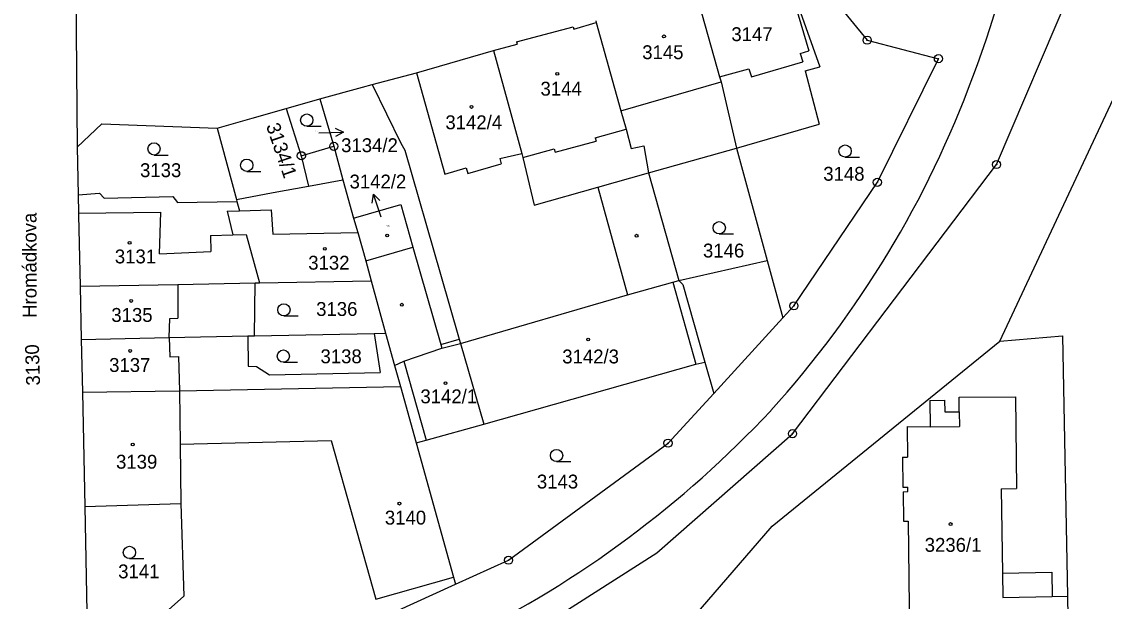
# Model space of a CAD drawing. Extents: x -735092 to -733385, y -1122435 to -1118992.
# Drawn here: x -734578.5 to -734445.9, y -1120208.2 to -1120137.2 of the extents above; entities that cross this region are included whole.
import ezdxf

# ---------------------------------------------------------------- set-up
doc = ezdxf.new("R2010")
doc.units = 0
for name, color, linetype in [('Vrstva 1', 7, 'Continuous'), ('Vrstva 10', 7, 'Continuous'), ('Vrstva 15', 7, 'Continuous'), ('Vrstva 16', 7, 'Continuous'), ('Vrstva 18', 7, 'Continuous'), ('Vrstva 19', 7, 'Continuous'), ('Vrstva 25', 7, 'Continuous'), ('Vrstva 4', 7, 'Continuous')]:
    doc.layers.add(name, color=color, linetype=linetype)

msp = doc.modelspace()

# ---------------------------------------------------------------- linework, layer by layer
at = {"layer": 'Vrstva 1'}
for points in [[(-734485.02, -1120130.59), (-734480.72, -1120142.71)], [(-734481.07, -1120131.93), (-734474.93, -1120139.44)], [(-734459.08, -1120154.68), (-734449.99, -1120133.29)], [(-734571.92, -1120133.6), (-734571.73, -1120152.55)], [(-734495.9, -1120133.73), (-734493.01, -1120143.93)], [(-734458.68, -1120176.34), (-734439.36, -1120135.08)], [(-734510.9, -1120138.08), (-734508.13, -1120137.27)], [(-734508.19, -1120137.06), (-734508.13, -1120137.27)], [(-734508.13, -1120137.27), (-734505.11, -1120148.08)], [(-734517.91, -1120139.64), (-734510.98, -1120137.79)], [(-734510.98, -1120137.79), (-734510.9, -1120138.08)], [(-734520.74, -1120140.71), (-734517.83, -1120139.94)], [(-734517.91, -1120139.64), (-734517.83, -1120139.94)], [(-734474.93, -1120139.44), (-734466.2, -1120141.71)], [(-734530.15, -1120143.44), (-734520.74, -1120140.71)], [(-734520.74, -1120140.71), (-734517.27, -1120153.31)], [(-734473.68, -1120156.85), (-734466.2, -1120141.71)], [(-734535.59, -1120144.87), (-734530.15, -1120143.44)], [(-734530.15, -1120143.44), (-734526.69, -1120155.84)], [(-734493.01, -1120143.93), (-734492.84, -1120144.55)], [(-734482.54, -1120143.18), (-734480.72, -1120142.71)], [(-734482.54, -1120143.18), (-734480.8, -1120149.72)], [(-734542.02, -1120146.64), (-734536.78, -1120145.2)], [(-734536.78, -1120145.2), (-734535.59, -1120144.87)], [(-734535.59, -1120144.87), (-734532.1, -1120152.04)], [(-734492.84, -1120144.55), (-734490.95, -1120152.67)], [(-734550.28, -1120148.99), (-734546.13, -1120147.81)], [(-734546.13, -1120147.81), (-734542.02, -1120146.64)], [(-734546.13, -1120147.81), (-734544.28, -1120153.6)], [(-734542.02, -1120146.64), (-734540.3, -1120152.44)], [(-734554.58, -1120150.21), (-734550.28, -1120148.99)], [(-734505.11, -1120148.08), (-734504.48, -1120150.35)], [(-734571.73, -1120152.55), (-734568.72, -1120149.67)], [(-734568.72, -1120149.67), (-734554.58, -1120150.21)], [(-734554.58, -1120150.21), (-734552.24, -1120158.95)], [(-734504.48, -1120150.35), (-734503.84, -1120152.71)], [(-734490.95, -1120152.67), (-734480.8, -1120149.72)], [(-734571.73, -1120152.55), (-734571.62, -1120158.37)], [(-734544.28, -1120153.6), (-734540.3, -1120152.44)], [(-734540.3, -1120152.44), (-734539.2, -1120156.57)], [(-734532.1, -1120152.04), (-734531.6, -1120152.91)], [(-734531.6, -1120152.91), (-734527.22, -1120168.12)], [(-734503.84, -1120152.71), (-734502.31, -1120152.4)], [(-734502.31, -1120152.4), (-734501.73, -1120155.71)], [(-734501.73, -1120155.71), (-734490.95, -1120152.67)], [(-734490.95, -1120152.67), (-734487.19, -1120166.43)], [(-734519.95, -1120153.93), (-734517.27, -1120153.31)], [(-734519.95, -1120153.93), (-734519.79, -1120154.61)], [(-734517.27, -1120153.31), (-734517.13, -1120153.82)], [(-734517.13, -1120153.82), (-734515.75, -1120159.64)], [(-734526.69, -1120155.84), (-734524.07, -1120155.1)], [(-734524.07, -1120155.1), (-734523.89, -1120155.76)], [(-734523.89, -1120155.76), (-734519.79, -1120154.61)], [(-734507.95, -1120157.45), (-734501.73, -1120155.71)], [(-734501.73, -1120155.71), (-734498, -1120168.89)], [(-734484.08, -1120187.66), (-734459.08, -1120154.68)], [(-734543.39, -1120157.33), (-734539.2, -1120156.57)], [(-734539.2, -1120156.57), (-734537.88, -1120161.23)], [(-734483.91, -1120171.99), (-734473.68, -1120156.85)], [(-734571.62, -1120158.37), (-734568.99, -1120158.19)], [(-734571.62, -1120158.37), (-734571.57, -1120160.65)], [(-734568.99, -1120158.19), (-734568.44, -1120158.81)], [(-734552.24, -1120158.95), (-734547.72, -1120158.12)], [(-734547.72, -1120158.12), (-734543.39, -1120157.33)], [(-734515.75, -1120159.64), (-734507.95, -1120157.45)], [(-734568.44, -1120158.81), (-734560.03, -1120158.61)], [(-734560.03, -1120158.61), (-734559.45, -1120159.32)], [(-734559.45, -1120159.32), (-734552.16, -1120159.22)], [(-734552.24, -1120158.95), (-734552.16, -1120159.22)], [(-734552.16, -1120159.22), (-734551.86, -1120160.35)], [(-734537.88, -1120161.23), (-734532.1, -1120159.57)], [(-734532.1, -1120159.57), (-734530.6, -1120164.82)], [(-734571.57, -1120160.65), (-734571.57, -1120160.87)], [(-734571.57, -1120160.87), (-734571.38, -1120169.6)], [(-734553.37, -1120160.4), (-734551.86, -1120160.35)], [(-734553.37, -1120160.4), (-734552.67, -1120163.31)], [(-734537.88, -1120161.23), (-734537.37, -1120163.02)], [(-734552.67, -1120163.31), (-734551.02, -1120163.27)], [(-734551.02, -1120163.27), (-734549.41, -1120169.18)], [(-734537.37, -1120163.02), (-734536.38, -1120166.48)], [(-734536.38, -1120166.48), (-734530.6, -1120164.82)], [(-734536.38, -1120166.48), (-734535.73, -1120168.92)], [(-734487.19, -1120166.43), (-734485.26, -1120173.47)], [(-734549.41, -1120169.18), (-734535.73, -1120168.92)], [(-734535.73, -1120168.92), (-734533.96, -1120175.34)], [(-734527.22, -1120168.12), (-734524.92, -1120176.06)], [(-734498, -1120168.89), (-734497.52, -1120169.38)], [(-734571.38, -1120169.6), (-734559.42, -1120169.37)], [(-734571.38, -1120169.6), (-734571.25, -1120176.11)], [(-734559.42, -1120169.37), (-734549.95, -1120169.19)], [(-734550.01, -1120175.67), (-734549.95, -1120169.19)], [(-734549.95, -1120169.19), (-734549.41, -1120169.18)], [(-734497.52, -1120169.38), (-734494.83, -1120178.89)], [(-734485.26, -1120173.47), (-734483.91, -1120171.99)], [(-734493.74, -1120182.73), (-734485.26, -1120173.47)], [(-734560.46, -1120175.89), (-734550.84, -1120175.69)], [(-734550.84, -1120175.69), (-734550.01, -1120175.67)], [(-734550.84, -1120175.69), (-734550.78, -1120179.38)], [(-734550.01, -1120175.67), (-734535.36, -1120175.37)], [(-734535.36, -1120175.37), (-734533.96, -1120175.34)], [(-734535.36, -1120175.37), (-734534.6, -1120180.18)], [(-734533.96, -1120175.34), (-734532.86, -1120179.29)], [(-734458.68, -1120176.34), (-734451.01, -1120175.68)], [(-734451.01, -1120175.68), (-734450.37, -1120207.58)], [(-734571.25, -1120176.11), (-734560.46, -1120175.89)], [(-734571.25, -1120176.11), (-734571.11, -1120182.59)], [(-734524.92, -1120176.06), (-734524.76, -1120176.61)], [(-734524.76, -1120176.61), (-734521.91, -1120186.49)], [(-734486.59, -1120198.98), (-734458.68, -1120176.34)], [(-734550.78, -1120179.38), (-734549.77, -1120179.41)], [(-734549.77, -1120179.41), (-734548.18, -1120180.43)], [(-734532.86, -1120179.29), (-734532.14, -1120181.86)], [(-734521.91, -1120186.49), (-734495.93, -1120179.13)], [(-734495.93, -1120179.13), (-734494.83, -1120178.89)], [(-734494.83, -1120178.89), (-734493.74, -1120182.73)], [(-734548.18, -1120180.43), (-734534.6, -1120180.18)], [(-734571.11, -1120182.59), (-734559.21, -1120182.39)], [(-734559.21, -1120182.39), (-734532.14, -1120181.86)], [(-734559.21, -1120182.39), (-734559.13, -1120188.96)], [(-734532.14, -1120181.86), (-734530.2, -1120188.8)], [(-734571.11, -1120182.59), (-734570.82, -1120196.6)], [(-734499.33, -1120188.83), (-734493.74, -1120182.73)], [(-734528.96, -1120188.45), (-734521.91, -1120186.49)], [(-734500.69, -1120202.26), (-734484.08, -1120187.66)], [(-734559.13, -1120188.96), (-734540.6, -1120188.51)], [(-734540.6, -1120188.51), (-734535.15, -1120207.96)], [(-734530.2, -1120188.8), (-734528.96, -1120188.45)], [(-734530.2, -1120188.8), (-734525.61, -1120205.26)], [(-734518.89, -1120203.17), (-734499.33, -1120188.83)], [(-734570.82, -1120196.6), (-734559.05, -1120196.21)], [(-734570.82, -1120196.6), (-734570.46, -1120213.84)], [(-734559.05, -1120196.21), (-734558.68, -1120207.57)], [(-734496.12, -1120210.08), (-734486.59, -1120198.98)], [(-734522.92, -1120216.44), (-734500.69, -1120202.26)], [(-734525.37, -1120206.12), (-734518.89, -1120203.17)], [(-734542.11, -1120213.74), (-734525.37, -1120206.12)], [(-734535.15, -1120207.96), (-734525.61, -1120205.26)], [(-734525.61, -1120205.26), (-734525.37, -1120206.12)], [(-734563.13, -1120211.53), (-734558.68, -1120207.57)], [(-734450.37, -1120207.58), (-734450.23, -1120217.95)]]:
    msp.add_lwpolyline(points, dxfattribs=at)
at = {"layer": 'Vrstva 10'}
for centre, radius, start, end in [((-734578.703, -1120099.579), 124.871, 339.20343, 2.69696), ((-734579.94, -1120100.442), 125.727, 317.83952, 339.77127), ((-734582.246, -1120095.461), 130.798, 296.31569, 316.89139)]:
    msp.add_arc(centre, radius, start, end, dxfattribs=at)
at = {"layer": 'Vrstva 25'}
for points in [[(-734543.61, -1120149.98), (-734541.86, -1120149.98)], [(-734540.135, -1120150.235), (-734539.122, -1120150.707), (-734540.107, -1120151.233)], [(-734542.12, -1120150.79), (-734539.122, -1120150.707)], [(-734562.33, -1120153.51), (-734560.58, -1120153.51)], [(-734477.64, -1120153.77), (-734475.89, -1120153.77)], [(-734550.97, -1120155.52), (-734549.22, -1120155.52)], [(-734535.606, -1120159.395), (-734535.442, -1120158.289), (-734534.656, -1120159.084)], [(-734534.51, -1120161.14), (-734535.442, -1120158.289)], [(-734493.06, -1120163.17), (-734491.31, -1120163.17)], [(-734546.41, -1120173.23), (-734544.66, -1120173.23)], [(-734546.48, -1120178.9), (-734544.73, -1120178.9)], [(-734512.99, -1120191.08), (-734511.24, -1120191.08)], [(-734565.34, -1120202.96), (-734563.59, -1120202.96)]]:
    msp.add_lwpolyline(points, dxfattribs=at)
for centre, radius in [((-734499.83, -1120138.97), 0.175), ((-734474.93, -1120139.44), 0.5), ((-734474.93, -1120139.44), 0.032), ((-734466.2, -1120141.71), 0.5), ((-734466.2, -1120141.71), 0.032), ((-734512.91, -1120143.56), 0.175), ((-734523.42, -1120147.62), 0.175), ((-734543.61, -1120149.23), 0.75), ((-734562.33, -1120152.76), 0.75), ((-734544.28, -1120153.6), 0.5), ((-734540.3, -1120152.44), 0.5), ((-734540.3, -1120152.44), 0.032), ((-734477.64, -1120153.02), 0.75), ((-734550.97, -1120154.77), 0.75), ((-734544.28, -1120153.6), 0.032), ((-734459.08, -1120154.68), 0.5), ((-734459.08, -1120154.68), 0.032), ((-734473.68, -1120156.85), 0.5), ((-734473.68, -1120156.85), 0.032), ((-734493.06, -1120162.42), 0.75), ((-734533.75, -1120163.37), 0.175), ((-734503.19, -1120163.4), 0.175), ((-734565.32, -1120164.28), 0.175), ((-734541.4, -1120165.01), 0.175), ((-734565.13, -1120171.39), 0.175), ((-734546.41, -1120172.48), 0.75), ((-734531.95, -1120171.86), 0.175), ((-734483.91, -1120171.99), 0.5), ((-734483.91, -1120171.99), 0.032), ((-734509.12, -1120176.12), 0.175), ((-734565.26, -1120177.52), 0.175), ((-734546.48, -1120178.15), 0.75), ((-734526.6, -1120181.47), 0.175), ((-734484.08, -1120187.66), 0.5), ((-734484.08, -1120187.66), 0.032), ((-734564.94, -1120188.98), 0.175), ((-734499.33, -1120188.83), 0.5), ((-734499.33, -1120188.83), 0.032), ((-734512.99, -1120190.33), 0.75), ((-734532.26, -1120196.23), 0.175), ((-734464.7, -1120198.74), 0.175), ((-734565.34, -1120202.21), 0.75), ((-734518.89, -1120203.17), 0.5), ((-734518.89, -1120203.17), 0.032)]:
    msp.add_circle(centre, radius, dxfattribs=at)
at = {"layer": 'Vrstva 4'}
for points in [[(-734483.7, -1120135.21), (-734482.07, -1120140.75)], [(-734483.13, -1120141.07), (-734482.07, -1120140.75)], [(-734483.13, -1120141.07), (-734482.83, -1120142.08)], [(-734489.12, -1120143.94), (-734482.83, -1120142.08)], [(-734493.01, -1120143.93), (-734489.42, -1120142.94)], [(-734489.42, -1120142.94), (-734489.12, -1120143.94)], [(-734505.11, -1120148.08), (-734492.84, -1120144.55)], [(-734508.28, -1120151.4), (-734504.48, -1120150.35)], [(-734513.15, -1120153.18), (-734508.16, -1120151.83)], [(-734508.28, -1120151.4), (-734508.16, -1120151.83)], [(-734517.13, -1120153.82), (-734513.27, -1120152.75)], [(-734513.27, -1120152.75), (-734513.15, -1120153.18)], [(-734544.28, -1120153.6), (-734543.39, -1120157.33)], [(-734507.95, -1120157.45), (-734504.31, -1120170.63)], [(-734571.57, -1120160.65), (-734561.49, -1120160.5)], [(-734561.64, -1120165.6), (-734561.49, -1120160.5)], [(-734551.86, -1120160.35), (-734547.96, -1120160.23)], [(-734547.96, -1120160.23), (-734547.76, -1120163.19)], [(-734555.41, -1120163.37), (-734552.67, -1120163.31)], [(-734555.41, -1120163.37), (-734555.36, -1120165.35)], [(-734547.76, -1120163.19), (-734537.37, -1120163.02)], [(-734530.6, -1120164.82), (-734527.19, -1120176.72)], [(-734561.64, -1120165.6), (-734555.36, -1120165.35)], [(-734498, -1120168.89), (-734487.19, -1120166.43)], [(-734504.31, -1120170.63), (-734498.76, -1120169.1)], [(-734498.76, -1120169.1), (-734498, -1120168.89)], [(-734498.76, -1120169.1), (-734495.93, -1120179.13)], [(-734559.42, -1120169.37), (-734559.39, -1120173.52)], [(-734524.76, -1120176.61), (-734504.31, -1120170.63)], [(-734560.46, -1120175.89), (-734560.39, -1120173.53)], [(-734560.39, -1120173.53), (-734559.39, -1120173.52)], [(-734560.46, -1120175.89), (-734560.37, -1120178.25)], [(-734527.19, -1120176.72), (-734524.92, -1120176.06)], [(-734527.19, -1120176.72), (-734527.05, -1120177.2)], [(-734527.05, -1120177.2), (-734524.76, -1120176.61)], [(-734560.37, -1120178.25), (-734559.33, -1120178.22)], [(-734559.33, -1120178.22), (-734559.21, -1120182.39)], [(-734531.71, -1120178.77), (-734527.05, -1120177.2)], [(-734532.86, -1120179.29), (-734531.71, -1120178.77)], [(-734531.71, -1120178.77), (-734528.96, -1120188.45)], [(-734467.24, -1120183.58), (-734465.44, -1120183.57)], [(-734467.24, -1120183.58), (-734467.22, -1120186.81)], [(-734465.44, -1120183.57), (-734465.43, -1120185)], [(-734463.66, -1120184.98), (-734463.64, -1120183.18)], [(-734463.64, -1120183.18), (-734456.74, -1120183.13)], [(-734456.74, -1120183.13), (-734456.65, -1120194.4)], [(-734465.43, -1120185), (-734463.66, -1120184.98)], [(-734463.66, -1120184.98), (-734463.62, -1120186.78)], [(-734470.03, -1120186.8), (-734467.22, -1120186.81)], [(-734470.03, -1120186.8), (-734469.99, -1120190.53)], [(-734467.22, -1120186.81), (-734463.62, -1120186.78)], [(-734559.13, -1120188.96), (-734559.05, -1120196.21)], [(-734470.59, -1120190.54), (-734469.99, -1120190.53)], [(-734470.59, -1120190.54), (-734470.55, -1120194.21)], [(-734470.55, -1120194.21), (-734469.95, -1120194.2)], [(-734469.95, -1120194.48), (-734469.95, -1120194.2)], [(-734470.53, -1120194.77), (-734469.95, -1120194.76)], [(-734470.53, -1120194.77), (-734470.49, -1120198.39)], [(-734469.95, -1120194.76), (-734469.95, -1120194.48)], [(-734458.53, -1120194.41), (-734456.65, -1120194.4)], [(-734458.53, -1120194.41), (-734458.35, -1120204.76)], [(-734470.49, -1120198.39), (-734469.91, -1120198.38)], [(-734469.91, -1120198.38), (-734469.76, -1120212.33)], [(-734458.35, -1120204.76), (-734452.3, -1120204.63)], [(-734458.35, -1120204.76), (-734458.29, -1120207.74)], [(-734452.3, -1120204.63), (-734452.24, -1120207.62)], [(-734458.29, -1120207.74), (-734452.24, -1120207.62)], [(-734452.24, -1120207.62), (-734450.37, -1120207.58)]]:
    msp.add_lwpolyline(points, dxfattribs=at)

# ---------------------------------------------------------------- texts
at = {"layer": 'Vrstva 15'}
msp.add_text('Hromádkova', height=1.7, rotation=90.00072, dxfattribs=at).set_placement((-734576.73, -1120173.47))
at = {"layer": 'Vrstva 16'}
for s, p in [('3134/2', (-734539.4, -1120153.16)), ('3142/2', (-734538.368, -1120157.61))]:
    msp.add_text(s, height=1.7, dxfattribs=at).set_placement(p)
at = {"layer": 'Vrstva 18'}
for s, rotation, p in [('3134/1', 288.8023, (-734548.617, -1120149.914)), ('3130', 91.80073, (-734576.286, -1120181.737))]:
    msp.add_text(s, height=1.7, rotation=rotation, dxfattribs=at).set_placement(p)
for s, height, p in [('3134/2', 0.1, (-734542.56, -1120150.61)), ('3133', 1.7, (-734564.04, -1120156.22)), ('3148', 1.7, (-734480.31, -1120156.66)), ('3146', 1.7, (-734495.05, -1120166.07)), ('3136', 1.7, (-734542.46, -1120173.23)), ('3138', 1.7, (-734541.93, -1120179.03)), ('3143', 1.7, (-734515.41, -1120194.38)), ('3141', 1.7, (-734566.72, -1120205.39))]:
    msp.add_text(s, height=height, dxfattribs=at).set_placement(p)
at = {"layer": 'Vrstva 19'}
for s, height, p in [('3147', 1.7, (-734491.57, -1120139.55)), ('3145', 1.7, (-734502.5, -1120141.76)), ('3144', 1.7, (-734514.97, -1120146.23)), ('3142/4', 1.7, (-734526.62, -1120150.35)), ('3142/2', 0.1, (-734533.88, -1120162.24)), ('3131', 1.7, (-734567.13, -1120166.79)), ('3132', 1.7, (-734543.43, -1120167.56)), ('3135', 1.7, (-734567.56, -1120173.96)), ('3137', 1.7, (-734567.83, -1120180.09)), ('3142/3', 1.7, (-734512.3, -1120179.05)), ('3142/1', 1.7, (-734529.68, -1120183.94)), ('3139', 1.7, (-734566.98, -1120191.95)), ('3140', 1.7, (-734534.04, -1120198.8)), ('3236/1', 1.7, (-734467.88, -1120202.14))]:
    msp.add_text(s, height=height, dxfattribs=at).set_placement(p)

doc.saveas('drawing.dxf')
